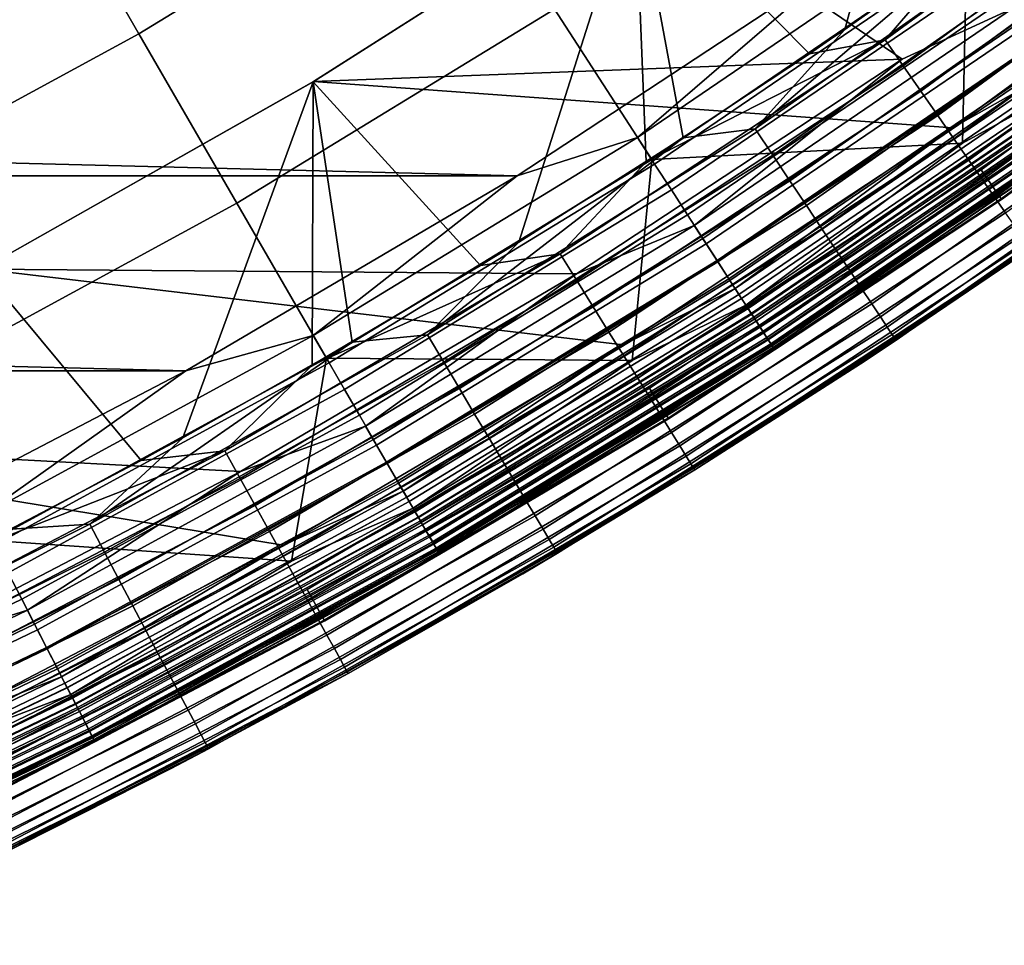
# Model space of a CAD drawing. Header units: metres. Extents: x -248 to 28, y -28 to 28.
# Tile 429 of 507: x 12.28 to 15.72, y -25.18 to -21.94. Entities that reach past the tile are written whole.
import ezdxf

# ---------------------------------------------------------------- set-up
doc = ezdxf.new("R2010")
doc.units = ezdxf.units.M
doc.layers.add('solid_10_061_053_XXX', color=7, linetype='CONTINUOUS')

msp = doc.modelspace()

# ---------------------------------------------------------------- linework, layer by layer
at = {"layer": 'solid_10_061_053_XXX'}
for points in [[(14.429141, -21.445425, 25), (15.514543, -20.673784, 25), (15.161942, -21.977386, 25), (14.597901, -22.356009, 25)], [(14.429141, -21.445425, 118), (15.038589, -22.061977, 118), (15.598176, -21.66995, 118), (15.514543, -20.673784, 118)], [(15.514543, -20.673784, 25), (15.716208, -21.584501, 25), (15.161942, -21.977386, 25)], [(12.697122, -21.99206, 137.162735), (13.777552, -21.331823, 137.162735), (13.375141, -20.708769, 138.351929), (12.326267, -21.349722, 138.351929)], [(15.223237, -21.174232, 135.939667), (14.148865, -21.906727, 135.939667), (14.488241, -22.432184, 134.685471), (15.588384, -21.682121, 134.685471)], [(15.303547, -22.013838, 117.993866), (16.399521, -21.209982, 117.993866), (15.598176, -21.66995, 118)], [(15.366733, -22.104727, 117.975212), (16.467232, -21.297552, 117.975212), (16.399521, -21.209982, 117.993866), (15.303547, -22.013838, 117.993866)], [(15.747967, -21.904087, 24.494968), (16.461615, -21.274982, 24.5), (14.42937, -21.445271, 24.5), (15.363261, -22.081211, 24.5)], [(15.428327, -22.193327, 117.944267), (16.533237, -21.382915, 117.944267), (16.467232, -21.297552, 117.975212), (15.366733, -22.104727, 117.975212)], [(11.585125, -22.597622, 137.162735), (12.697122, -21.99206, 137.162735), (12.326267, -21.349722, 138.351929), (11.246749, -21.937595, 138.351929)], [(13.777552, -21.331823, 137.162735), (12.697122, -21.99206, 137.162735), (13.039316, -22.584759, 135.939667), (14.148865, -21.906727, 135.939667)], [(15.487554, -22.278521, 117.901421), (16.596704, -21.464998, 117.901421), (16.533237, -21.382915, 117.944267), (15.428327, -22.193327, 117.944267)], [(13.305972, -22.159822, 25), (13.306265, -22.159639, 24.5), (14.42937, -21.445271, 24.5), (14.429141, -21.445425, 25)], [(14.429356, -21.445278, 118.5), (13.306221, -22.159664, 118.5), (13.305972, -22.159822, 118), (14.429141, -21.445425, 118)], [(13.305972, -22.159822, 25), (14.429141, -21.445425, 25), (14.024431, -22.720152, 25), (13.441801, -23.069632, 25)], [(13.305972, -22.159822, 118), (13.890169, -22.802481, 118), (14.469062, -22.439611, 118), (14.429141, -21.445425, 118)], [(15.538562, -22.321514, 118.5), (13.306221, -22.159664, 118.5), (14.429356, -21.445278, 118.5), (16.649321, -21.505745, 118.5)], [(14.42937, -21.445271, 24.5), (13.306265, -22.159639, 24.5), (15.363261, -22.081211, 24.5)], [(14.429141, -21.445425, 25), (14.597901, -22.356009, 25), (14.024431, -22.720152, 25)], [(14.429141, -21.445425, 118), (14.469062, -22.439611, 118), (15.038589, -22.061977, 118)], [(15.543665, -22.359236, 117.847214), (16.656836, -21.542767, 117.847214), (16.596704, -21.464998, 117.901421), (15.487554, -22.278521, 117.901421)], [(15.901129, -22.117125, 118.503029), (15.538562, -22.321514, 118.5), (16.649321, -21.505745, 118.5)], [(15.956546, -21.546917, 25.006287), (14.849607, -22.324205, 25.006287), (15.716208, -21.584501, 25)], [(16.022409, -21.635851, 25.025095), (14.910901, -22.416348, 25.025095), (14.849607, -22.324205, 25.006287), (15.956546, -21.546917, 25.006287)], [(15.595956, -22.434452, 117.782333), (16.71287, -21.615236, 117.782333), (16.656836, -21.542767, 117.847214), (15.543665, -22.359236, 117.847214)], [(15.941662, -22.173502, 133.288391), (16.686522, -21.55723, 133.423676), (15.588384, -21.682121, 134.685471), (15.573244, -22.374722, 133.423676)], [(14.849607, -22.324205, 25.006287), (15.161942, -21.977386, 25), (15.716208, -21.584501, 25)], [(15.534566, -21.607265, -9.793713), (14.438222, -22.35474, -9.793713), (15.138659, -21.750189, -9.8)], [(15.599166, -21.697119, -9.774903), (14.498263, -22.447702, -9.774903), (14.438222, -22.35474, -9.793713), (15.534566, -21.607265, -9.793713)], [(15.643765, -22.503225, 117.707596), (16.764105, -21.681499, 117.707596), (16.71287, -21.615236, 117.782333), (15.595956, -22.434452, 117.782333)], [(16.086603, -21.722528, 25.056189), (14.970643, -22.506153, 25.056189), (14.910901, -22.416348, 25.025095), (16.022409, -21.635851, 25.025095)], [(15.708377, -22.568821, 118.80262), (16.831308, -21.744236, 118.80262), (16.756178, -21.647219, 132.863525), (15.638253, -22.468122, 132.863525)], [(15.975046, -22.219936, 133.006744), (15.638253, -22.468122, 132.863525), (16.756178, -21.647219, 132.863525)], [(15.588384, -21.682121, 134.685471), (14.488241, -22.432184, 134.685471), (15.573244, -22.374722, 133.423676)], [(15.662129, -21.784695, -9.743809), (14.556783, -22.538307, -9.743809), (14.498263, -22.447702, -9.774903), (15.599166, -21.697119, -9.774903)], [(15.303547, -22.013838, 117.993866), (15.598176, -21.66995, 118), (15.038589, -22.061977, 118)], [(15.686493, -22.564688, 117.62394), (16.809893, -21.740717, 117.62394), (16.764105, -21.681499, 117.707596), (15.643765, -22.503225, 117.707596)], [(16.148319, -21.805861, 25.099174), (15.028077, -22.592491, 25.099174), (14.970643, -22.506153, 25.056189), (16.086603, -21.722528, 25.056189)], [(15.138659, -21.750189, -9.8), (14.017624, -22.489017, -9.8), (-15.138575, -21.750248, -9.8)], [(14.017624, -22.489017, -9.8), (-14.017536, -22.489073, -9.8), (-15.138575, -21.750248, -9.8)], [(14.438222, -22.35474, -9.793713), (14.017624, -22.489017, -9.8), (15.138659, -21.750189, -9.8)], [(15.723599, -22.618065, 117.532425), (16.849655, -21.792143, 117.532425), (16.809893, -21.740717, 117.62394), (15.686493, -22.564688, 117.62394)], [(16.049826, -22.323948, 118.759666), (16.831308, -21.744236, 118.80262), (15.708377, -22.568821, 118.80262)], [(16.832916, -21.746332, 23.9), (15.709875, -22.570995, 23.9), (15.709856, -22.571009, -8.8), (16.832893, -21.746349, -8.8)], [(16.049368, -22.323311, -8.910626), (16.832893, -21.746349, -8.8), (15.709856, -22.571009, -8.8)], [(16.049955, -22.324127, 23.978315), (15.709875, -22.570995, 23.9), (16.832916, -21.746332, 23.9)], [(15.722661, -21.868891, -9.700823), (14.613043, -22.625416, -9.700823), (14.556783, -22.538307, -9.743809), (15.662129, -21.784695, -9.743809)], [(16.206778, -21.884796, 25.153511), (15.082481, -22.674274, 25.153511), (15.028077, -22.592491, 25.099174), (16.148319, -21.805861, 25.099174)], [(15.78, -21.948643, -9.646485), (14.666334, -22.707928, -9.646485), (14.613043, -22.625416, -9.700823), (15.722661, -21.868891, -9.700823)], [(14.636562, -22.661831, 24.494968), (15.747967, -21.904087, 24.494968), (15.363261, -22.081211, 24.5)], [(14.678377, -22.726572, 24.479738), (15.792956, -21.966665, 24.479738), (15.747967, -21.904087, 24.494968), (14.636562, -22.661831, 24.494968)], [(16.261246, -21.958342, 25.218515), (15.13317, -22.750473, 25.218515), (15.082481, -22.674274, 25.153511), (16.206778, -21.884796, 25.153511)], [(14.148865, -21.906727, 135.939667), (13.039316, -22.584759, 135.939667), (13.352079, -23.12648, 134.685471), (14.488241, -22.432184, 134.685471)], [(15.833422, -22.022947, -9.581482), (14.715986, -22.784803, -9.581482), (14.666334, -22.707928, -9.646485), (15.78, -21.948643, -9.646485)], [(14.718754, -22.789087, 24.454567), (15.836399, -22.02709, 24.454567), (15.792956, -21.966665, 24.479738), (14.678377, -22.726572, 24.479738)], [(16.311033, -22.025568, 25.293365), (15.179503, -22.820124, 25.293365), (15.13317, -22.750473, 25.218515), (16.261246, -21.958342, 25.218515)], [(12.697122, -21.99206, 137.162735), (11.585125, -22.597622, 137.162735), (11.89735, -23.20664, 135.939667), (13.039316, -22.584759, 135.939667)], [(14.849607, -22.324205, 25.006287), (14.597901, -22.356009, 25), (15.161942, -21.977386, 25)], [(14.168242, -22.761118, 117.993866), (15.303547, -22.013838, 117.993866), (14.469062, -22.439611, 118)], [(14.226741, -22.855093, 117.975212), (15.366733, -22.104727, 117.975212), (15.303547, -22.013838, 117.993866), (14.168242, -22.761118, 117.993866)], [(15.303547, -22.013838, 117.993866), (15.038589, -22.061977, 118), (14.469062, -22.439611, 118)], [(15.882255, -22.09087, -9.506631), (14.761373, -22.855074, -9.506631), (14.715986, -22.784803, -9.581482), (15.833422, -22.022947, -9.581482)], [(14.757, -22.848305, 24.419889), (15.87755, -22.084328, 24.419889), (15.836399, -22.02709, 24.454567), (14.718754, -22.789087, 24.454567)], [(16.355513, -22.085629, 25.377121), (15.220899, -22.882353, 25.377121), (15.179503, -22.820124, 25.293365), (16.311033, -22.025568, 25.293365)], [(13.306265, -22.159639, 24.5), (12.147851, -22.815258, 24.5), (14.225511, -22.830782, 24.5), (15.363261, -22.081211, 24.5)], [(14.636562, -22.661831, 24.494968), (15.363261, -22.081211, 24.5), (14.225511, -22.830782, 24.5)], [(14.283766, -22.946701, 117.944267), (15.428327, -22.193327, 117.944267), (15.366733, -22.104727, 117.975212), (14.226741, -22.855093, 117.975212)], [(14.79246, -22.903208, 24.376299), (15.915703, -22.137394, 24.376299), (15.87755, -22.084328, 24.419889), (14.757, -22.848305, 24.419889)], [(15.925882, -22.151554, -9.422875), (14.801921, -22.917856, -9.422875), (14.761373, -22.855074, -9.506631), (15.882255, -22.09087, -9.506631)], [(16.394127, -22.13777, 25.468725), (15.256834, -22.936373, 25.468725), (15.220899, -22.882353, 25.377121), (16.355513, -22.085629, 25.377121)], [(14.778915, -22.882236, 118.503029), (15.538562, -22.321514, 118.5), (15.901129, -22.117125, 118.503029)], [(14.778915, -22.882236, 118.503029), (15.901129, -22.117125, 118.503029), (15.925704, -22.151306, 118.512192), (14.801756, -22.917601, 118.512192)], [(14.824527, -22.952856, 24.324541), (15.950204, -22.185383, 24.324541), (15.915703, -22.137394, 24.376299), (14.79246, -22.903208, 24.376299)], [(16.426388, -22.18133, 25.567024), (15.286857, -22.981506, 25.567024), (15.256834, -22.936373, 25.468725), (16.394127, -22.13777, 25.468725)], [(13.306221, -22.159664, 118.5), (12.147812, -22.815279, 118.5), (12.148281, -22.815027, 118), (13.305972, -22.159822, 118)], [(14.387893, -23.079979, 118.5), (12.147812, -22.815279, 118.5), (13.306221, -22.159664, 118.5), (15.538562, -22.321514, 118.5)], [(13.305972, -22.159822, 25), (12.148281, -22.815027, 25), (12.147851, -22.815258, 24.5), (13.306265, -22.159639, 24.5)], [(12.148281, -22.815027, 25), (13.305972, -22.159822, 25), (12.850577, -23.404116, 25), (12.250916, -23.723513, 25)], [(13.305972, -22.159822, 118), (12.148281, -22.815027, 118), (12.705352, -23.483269, 118), (13.302075, -23.15048, 118)], [(13.305972, -22.159822, 25), (13.441801, -23.069632, 25), (12.850577, -23.404116, 25)], [(13.305972, -22.159822, 118), (13.302075, -23.15048, 118), (13.890169, -22.802481, 118)], [(14.801756, -22.917601, 118.512192), (15.925704, -22.151306, 118.512192), (15.949261, -22.184071, 118.527283), (14.823649, -22.9515, 118.527283)], [(15.963756, -22.204231, -9.331272), (14.837122, -22.972359, -9.331272), (14.801921, -22.917856, -9.422875), (15.925882, -22.151554, -9.422875)], [(14.816587, -22.940563, 133.288391), (15.941662, -22.173502, 133.288391), (15.573244, -22.374722, 133.423676)], [(14.83577, -22.970264, 133.148941), (15.962301, -22.202208, 133.148941), (15.941662, -22.173502, 133.288391), (14.816587, -22.940563, 133.288391)], [(14.338598, -23.034786, 117.901421), (15.487554, -22.278521, 117.901421), (15.428327, -22.193327, 117.944267), (14.283766, -22.946701, 117.944267)], [(14.823649, -22.9515, 118.527283), (15.949261, -22.184071, 118.527283), (15.971312, -22.214743, 118.547997), (14.844145, -22.983232, 118.547997)], [(14.85265, -22.996399, 24.265507), (15.980462, -22.227468, 24.265507), (15.950204, -22.185383, 24.324541), (14.824527, -22.952856, 24.324541)], [(14.847616, -22.988605, 133.006744), (15.975046, -22.219936, 133.006744), (15.962301, -22.202208, 133.148941), (14.83577, -22.970264, 133.148941)], [(15.995398, -22.248243, -9.232974), (14.86653, -23.017891, -9.232974), (14.837122, -22.972359, -9.331272), (15.963756, -22.204231, -9.331272)], [(14.844145, -22.983232, 118.547997), (15.971312, -22.214743, 118.547997), (15.991404, -22.242687, 118.573914), (14.862819, -23.012144, 118.573914)], [(16.451887, -22.215763, 25.670778), (15.310587, -23.017181, 25.670778), (15.286857, -22.981506, 25.567024), (16.426388, -22.18133, 25.567024)], [(14.847616, -22.988605, 133.006744), (15.638253, -22.468122, 132.863525), (15.975046, -22.219936, 133.006744)], [(14.876346, -23.033089, 24.200205), (16.005959, -22.262932, 24.200205), (15.980462, -22.227468, 24.265507), (14.85265, -22.996399, 24.265507)], [(14.862819, -23.012144, 118.573914), (15.991404, -22.242687, 118.573914), (16.009121, -22.267332, 118.604492), (14.879286, -23.03764, 118.604492)], [(16.020409, -22.283031, -9.12922), (14.889777, -23.053885, -9.12922), (14.86653, -23.017891, -9.232974), (15.995398, -22.248243, -9.232974)], [(16.470304, -22.240635, 25.778681), (15.327728, -23.04295, 25.778681), (15.310587, -23.017181, 25.670778), (16.451887, -22.215763, 25.670778)], [(15.327728, -23.04295, 25.778681), (16.470304, -22.240635, 25.778681), (16.481409, -22.25563, 25.889374), (15.338062, -23.058487, 25.889374)], [(14.390548, -23.11824, 117.847214), (15.543665, -22.359236, 117.847214), (15.487554, -22.278521, 117.901421), (14.338598, -23.034786, 117.901421)], [(14.89521, -23.062296, 24.129755), (16.026255, -22.291162, 24.129755), (16.005959, -22.262932, 24.200205), (14.876346, -23.033089, 24.200205)], [(14.879286, -23.03764, 118.604492), (16.009121, -22.267332, 118.604492), (16.024099, -22.288164, 118.639099), (14.893207, -23.059195, 118.639099)], [(16.038475, -22.308161, -9.021317), (14.906569, -23.079882, -9.021317), (14.889777, -23.053885, -9.12922), (16.020409, -22.283031, -9.12922)], [(16.485035, -22.260584, 26), (15.811208, -22.744135, 117), (15.229617, -23.137606, 117), (15.341433, -23.063618, 26)], [(15.338062, -23.058487, 25.889374), (16.481409, -22.25563, 25.889374), (16.485035, -22.260584, 26), (15.341433, -23.063618, 26)], [(14.893207, -23.059195, 118.639099), (16.024099, -22.288164, 118.639099), (16.036028, -22.304758, 118.677032), (14.904294, -23.076361, 118.677032)], [(14.908919, -23.083523, 24.055367), (16.041004, -22.31168, 24.055367), (16.026255, -22.291162, 24.129755), (14.89521, -23.062296, 24.129755)], [(14.904294, -23.076361, 118.677032), (16.036028, -22.304758, 118.677032), (16.044662, -22.316769, 118.717499), (14.912319, -23.088787, 118.717499)], [(16.049368, -22.323311, -8.910626), (14.916692, -23.095556, -8.910626), (14.906569, -23.079882, -9.021317), (16.038475, -22.308161, -9.021317)], [(14.917237, -23.096401, 23.978315), (16.049955, -22.324127, 23.978315), (16.041004, -22.31168, 24.055367), (14.908919, -23.083523, 24.055367)], [(14.912319, -23.088787, 118.717499), (16.044662, -22.316769, 118.717499), (16.049826, -22.323948, 118.759666), (14.917118, -23.096216, 118.759666)], [(14.849607, -22.324205, 25.006287), (13.704876, -23.044682, 25.006287), (14.597901, -22.356009, 25)], [(14.910901, -22.416348, 25.025095), (13.761447, -23.139797, 25.025095), (13.704876, -23.044682, 25.006287), (14.849607, -22.324205, 25.006287)], [(14.778915, -22.882236, 118.503029), (14.387893, -23.079979, 118.5), (15.538562, -22.321514, 118.5)], [(16.049368, -22.323311, -8.910626), (15.709856, -22.571009, -8.8), (14.916692, -23.095556, -8.910626)], [(14.917118, -23.096216, 118.759666), (16.049826, -22.323948, 118.759666), (15.708377, -22.568821, 118.80262)], [(14.917237, -23.096401, 23.978315), (15.709875, -22.570995, 23.9), (16.049955, -22.324127, 23.978315)], [(14.438222, -22.35474, -9.793713), (13.305983, -23.046637, -9.793713), (14.017624, -22.489017, -9.8)], [(14.498263, -22.447702, -9.774903), (13.361315, -23.142477, -9.774903), (13.305983, -23.046637, -9.793713), (14.438222, -22.35474, -9.793713)], [(13.704876, -23.044682, 25.006287), (14.024431, -22.720152, 25), (14.597901, -22.356009, 25)], [(14.438958, -23.196012, 117.782333), (15.595956, -22.434452, 117.782333), (15.543665, -22.359236, 117.847214), (14.390548, -23.11824, 117.847214)], [(14.816587, -22.940563, 133.288391), (15.573244, -22.374722, 133.423676), (14.488241, -22.432184, 134.685471), (14.419993, -23.134777, 133.423676)], [(14.970643, -22.506153, 25.056189), (13.816583, -23.2325, 25.056189), (13.761447, -23.139797, 25.025095), (14.910901, -22.416348, 25.025095)], [(14.488241, -22.432184, 134.685471), (13.352079, -23.12648, 134.685471), (14.419993, -23.134777, 133.423676)], [(14.556783, -22.538307, -9.743809), (13.415245, -23.235888, -9.743809), (13.361315, -23.142477, -9.774903), (14.498263, -22.447702, -9.774903)], [(14.168242, -22.761118, 117.993866), (14.469062, -22.439611, 118), (13.890169, -22.802481, 118)], [(14.483222, -23.26712, 117.707596), (15.643765, -22.503225, 117.707596), (15.595956, -22.434452, 117.782333), (14.438958, -23.196012, 117.782333)], [(14.017624, -22.489017, -9.8), (12.860599, -23.170126, -9.8), (-14.017536, -22.489073, -9.8)], [(12.860599, -23.170126, -9.8), (-12.860509, -23.170177, -9.8), (-14.017536, -22.489073, -9.8)], [(13.305983, -23.046637, -9.793713), (12.860599, -23.170126, -9.8), (14.017624, -22.489017, -9.8)], [(14.545123, -23.33547, 118.80262), (15.708377, -22.568821, 118.80262), (15.638253, -22.468122, 132.863525), (14.480188, -23.231352, 132.863525)], [(14.847616, -22.988605, 133.006744), (14.480188, -23.231352, 132.863525), (15.638253, -22.468122, 132.863525)], [(15.028077, -22.592491, 25.099174), (13.869591, -23.321627, 25.099174), (13.816583, -23.2325, 25.056189), (14.970643, -22.506153, 25.056189)], [(14.522779, -23.330667, 117.62394), (15.686493, -22.564688, 117.62394), (15.643765, -22.503225, 117.707596), (14.483222, -23.26712, 117.707596)], [(14.613043, -22.625416, -9.700823), (13.467093, -23.325689, -9.700823), (13.415245, -23.235888, -9.743809), (14.556783, -22.538307, -9.743809)], [(13.039316, -22.584759, 135.939667), (11.89735, -23.20664, 135.939667), (12.182721, -23.763277, 134.685471), (13.352079, -23.12648, 134.685471)], [(15.082481, -22.674274, 25.153511), (13.919801, -23.40605, 25.153511), (13.869591, -23.321627, 25.099174), (15.028077, -22.592491, 25.099174)], [(14.557133, -23.385857, 117.532425), (15.723599, -22.618065, 117.532425), (15.686493, -22.564688, 117.62394), (14.522779, -23.330667, 117.62394)], [(14.917118, -23.096216, 118.759666), (15.708377, -22.568821, 118.80262), (14.545123, -23.33547, 118.80262)], [(15.709875, -22.570995, 23.9), (14.546506, -23.337719, 23.9), (14.546493, -23.337729, -8.8), (15.709856, -22.571009, -8.8)], [(14.916692, -23.095556, -8.910626), (15.709856, -22.571009, -8.8), (14.546493, -23.337729, -8.8)], [(14.917237, -23.096401, 23.978315), (14.546506, -23.337719, 23.9), (15.709875, -22.570995, 23.9)], [(14.666334, -22.707928, -9.646485), (13.516206, -23.410755, -9.646485), (13.467093, -23.325689, -9.700823), (14.613043, -22.625416, -9.700823)], [(14.58585, -23.43199, 117.434196), (15.754617, -22.662683, 117.434196), (15.723599, -22.618065, 117.532425), (14.557133, -23.385857, 117.532425)], [(13.488769, -23.363232, 24.494968), (14.636562, -22.661831, 24.494968), (14.225511, -22.830782, 24.5)], [(13.527305, -23.429977, 24.479738), (14.678377, -22.726572, 24.479738), (14.636562, -22.661831, 24.494968), (13.488769, -23.363232, 24.494968)], [(15.13317, -22.750473, 25.218515), (13.966582, -23.484707, 25.218515), (13.919801, -23.40605, 25.153511), (15.082481, -22.674274, 25.153511)], [(14.608567, -23.468485, 117.330498), (15.779155, -22.697981, 117.330498), (15.754617, -22.662683, 117.434196), (14.58585, -23.43199, 117.434196)], [(13.704876, -23.044682, 25.006287), (13.441801, -23.069632, 25), (14.024431, -22.720152, 25)], [(14.715986, -22.784803, -9.581482), (13.561964, -23.490011, -9.581482), (13.516206, -23.410755, -9.646485), (14.666334, -22.707928, -9.646485)], [(13.564515, -23.494429, 24.454567), (14.718754, -22.789087, 24.454567), (14.678377, -22.726572, 24.479738), (13.527305, -23.429977, 24.479738)], [(14.624999, -23.494884, 117.222633), (15.796904, -22.723513, 117.222633), (15.779155, -22.697981, 117.330498), (14.608567, -23.468485, 117.330498)], [(15.796904, -22.723513, 117.222633), (14.624999, -23.494884, 117.222633), (14.634938, -23.510855, 117.111969), (15.80764, -22.738958, 117.111969)], [(12.996526, -23.449903, 117.993866), (14.168242, -22.761118, 117.993866), (13.302075, -23.15048, 118)], [(13.050186, -23.546721, 117.975212), (14.226741, -22.855093, 117.975212), (14.168242, -22.761118, 117.993866), (12.996526, -23.449903, 117.993866)], [(14.168242, -22.761118, 117.993866), (13.890169, -22.802481, 118), (13.302075, -23.15048, 118)], [(15.179503, -22.820124, 25.293365), (14.009344, -23.556606, 25.293365), (13.966582, -23.484707, 25.218515), (15.13317, -22.750473, 25.218515)], [(15.80764, -22.738958, 117.111969), (14.634938, -23.510855, 117.111969), (15.811208, -22.744135, 117)], [(14.634938, -23.510855, 117.111969), (15.229617, -23.137606, 117), (15.811208, -22.744135, 117)], [(14.761373, -22.855074, -9.506631), (13.603791, -23.562458, -9.506631), (13.561964, -23.490011, -9.581482), (14.715986, -22.784803, -9.581482)], [(13.599762, -23.555479, 24.419889), (14.757, -22.848305, 24.419889), (14.718754, -22.789087, 24.454567), (13.564515, -23.494429, 24.454567)], [(12.147851, -22.815258, 24.5), (10.957216, -23.410376, 24.5), (13.051272, -23.521778, 24.5), (14.225511, -22.830782, 24.5)], [(13.200285, -23.779179, 118.5), (10.957225, -23.410374, 118.5), (12.147812, -22.815279, 118.5), (14.387893, -23.079979, 118.5)], [(12.148281, -22.815027, 118), (12.100286, -23.800695, 118), (12.705352, -23.483269, 118)], [(13.488769, -23.363232, 24.494968), (14.225511, -22.830782, 24.5), (13.051272, -23.521778, 24.5)], [(15.220899, -22.882353, 25.377121), (14.047549, -23.620842, 25.377121), (14.009344, -23.556606, 25.293365), (15.179503, -22.820124, 25.293365)], [(13.102495, -23.641102, 117.944267), (14.283766, -22.946701, 117.944267), (14.226741, -22.855093, 117.975212), (13.050186, -23.546721, 117.975212)], [(13.632442, -23.612082, 24.376299), (14.79246, -22.903208, 24.376299), (14.757, -22.848305, 24.419889), (13.599762, -23.555479, 24.419889)], [(14.801921, -22.917856, -9.422875), (13.64116, -23.627184, -9.422875), (13.603791, -23.562458, -9.506631), (14.761373, -22.855074, -9.506631)], [(13.619958, -23.59046, 118.503029), (14.387893, -23.079979, 118.5), (14.778915, -22.882236, 118.503029)], [(13.619958, -23.59046, 118.503029), (14.778915, -22.882236, 118.503029), (14.801756, -22.917601, 118.512192), (13.641008, -23.626919, 118.512192)], [(15.256834, -22.936373, 25.468725), (14.080714, -23.676607, 25.468725), (14.047549, -23.620842, 25.377121), (15.220899, -22.882353, 25.377121)], [(13.661993, -23.663267, 24.324541), (14.824527, -22.952856, 24.324541), (14.79246, -22.903208, 24.376299), (13.632442, -23.612082, 24.376299)], [(13.641008, -23.626919, 118.512192), (14.801756, -22.917601, 118.512192), (14.823649, -22.9515, 118.527283), (13.661185, -23.661867, 118.527283)], [(14.837122, -22.972359, -9.331272), (13.673601, -23.683371, -9.331272), (13.64116, -23.627184, -9.422875), (14.801921, -22.917856, -9.422875)], [(15.286857, -22.981506, 25.567024), (14.108422, -23.723196, 25.567024), (14.080714, -23.676607, 25.468725), (15.256834, -22.936373, 25.468725)], [(13.152793, -23.731853, 117.901421), (14.338598, -23.034786, 117.901421), (14.283766, -22.946701, 117.944267), (13.102495, -23.641102, 117.944267)], [(13.654676, -23.650593, 133.288391), (14.816587, -22.940563, 133.288391), (14.419993, -23.134777, 133.423676)], [(13.672355, -23.681213, 133.148941), (14.83577, -22.970264, 133.148941), (14.816587, -22.940563, 133.288391), (13.654676, -23.650593, 133.288391)], [(13.661185, -23.661867, 118.527283), (14.823649, -22.9515, 118.527283), (14.844145, -22.983232, 118.547997), (13.680073, -23.694582, 118.547997)], [(13.68791, -23.708157, 24.265507), (14.85265, -22.996399, 24.265507), (14.824527, -22.952856, 24.324541), (13.661993, -23.663267, 24.324541)], [(13.683271, -23.700123, 133.006744), (14.847616, -22.988605, 133.006744), (14.83577, -22.970264, 133.148941), (13.672355, -23.681213, 133.148941)], [(14.86653, -23.017891, -9.232974), (13.700704, -23.730314, -9.232974), (13.673601, -23.683371, -9.331272), (14.837122, -22.972359, -9.331272)], [(13.680073, -23.694582, 118.547997), (14.844145, -22.983232, 118.547997), (14.862819, -23.012144, 118.573914), (13.697282, -23.724388, 118.573914)], [(13.683271, -23.700123, 133.006744), (14.480188, -23.231352, 132.863525), (14.847616, -22.988605, 133.006744)], [(13.709748, -23.745981, 24.200205), (14.876346, -23.033089, 24.200205), (14.85265, -22.996399, 24.265507), (13.68791, -23.708157, 24.265507)], [(15.310587, -23.017181, 25.670778), (14.130323, -23.760023, 25.670778), (14.108422, -23.723196, 25.567024), (15.286857, -22.981506, 25.567024)], [(13.200446, -23.817833, 117.847214), (14.390548, -23.11824, 117.847214), (14.338598, -23.034786, 117.901421), (13.152793, -23.731853, 117.901421)], [(13.697282, -23.724388, 118.573914), (14.862819, -23.012144, 118.573914), (14.879286, -23.03764, 118.604492), (13.712458, -23.750673, 118.604492)], [(14.889777, -23.053885, -9.12922), (13.722127, -23.76742, -9.12922), (13.700704, -23.730314, -9.232974), (14.86653, -23.017891, -9.232974)], [(13.727134, -23.776093, 24.129755), (14.89521, -23.062296, 24.129755), (14.876346, -23.033089, 24.200205), (13.709748, -23.745981, 24.200205)], [(13.712458, -23.750673, 118.604492), (14.879286, -23.03764, 118.604492), (14.893207, -23.059195, 118.639099), (13.725287, -23.772894, 118.639099)], [(15.327728, -23.04295, 25.778681), (14.146143, -23.786623, 25.778681), (14.130323, -23.760023, 25.670778), (15.310587, -23.017181, 25.670778)], [(13.305983, -23.046637, -9.793713), (12.140662, -23.681236, -9.793713), (12.860599, -23.170126, -9.8)], [(13.361315, -23.142477, -9.774903), (12.191149, -23.779715, -9.774903), (12.140662, -23.681236, -9.793713), (13.305983, -23.046637, -9.793713)], [(13.704876, -23.044682, 25.006287), (12.525269, -23.706511, 25.006287), (13.441801, -23.069632, 25)], [(13.761447, -23.139797, 25.025095), (12.57697, -23.804358, 25.025095), (12.525269, -23.706511, 25.006287), (13.704876, -23.044682, 25.006287)], [(12.525269, -23.706511, 25.006287), (12.850577, -23.404116, 25), (13.441801, -23.069632, 25)], [(14.906569, -23.079882, -9.021317), (13.737601, -23.794222, -9.021317), (13.722127, -23.76742, -9.12922), (14.889777, -23.053885, -9.12922)], [(13.725287, -23.772894, 118.639099), (14.893207, -23.059195, 118.639099), (14.904294, -23.076361, 118.677032), (13.735505, -23.790592, 118.677032)], [(13.739768, -23.797976, 24.055367), (14.908919, -23.083523, 24.055367), (14.89521, -23.062296, 24.129755), (13.727134, -23.776093, 24.129755)], [(15.341433, -23.063618, 26), (14.638239, -23.516207, 117), (14.037456, -23.879696, 117), (14.158787, -23.807957, 26)], [(14.146143, -23.786623, 25.778681), (15.327728, -23.04295, 25.778681), (15.338062, -23.058487, 25.889374), (14.155681, -23.802662, 25.889374)], [(14.155681, -23.802662, 25.889374), (15.338062, -23.058487, 25.889374), (15.341433, -23.063618, 26), (14.158787, -23.807957, 26)], [(15.341433, -23.063618, 26), (15.229617, -23.137606, 117), (14.638239, -23.516207, 117)], [(13.619958, -23.59046, 118.503029), (13.200285, -23.779179, 118.5), (14.387893, -23.079979, 118.5)], [(13.735505, -23.790592, 118.677032), (14.904294, -23.076361, 118.677032), (14.912319, -23.088787, 118.717499), (13.742902, -23.803404, 118.717499)], [(14.916692, -23.095556, -8.910626), (13.746931, -23.810383, -8.910626), (13.737601, -23.794222, -9.021317), (14.906569, -23.079882, -9.021317)], [(13.747434, -23.811253, 23.978315), (14.917237, -23.096401, 23.978315), (14.908919, -23.083523, 24.055367), (13.739768, -23.797976, 24.055367)], [(13.742902, -23.803404, 118.717499), (14.912319, -23.088787, 118.717499), (14.917118, -23.096216, 118.759666), (13.747323, -23.811062, 118.759666)], [(14.916692, -23.095556, -8.910626), (14.546493, -23.337729, -8.8), (13.746931, -23.810383, -8.910626)], [(13.747323, -23.811062, 118.759666), (14.917118, -23.096216, 118.759666), (14.545123, -23.33547, 118.80262)], [(13.747434, -23.811253, 23.978315), (14.546506, -23.337719, 23.9), (14.917237, -23.096401, 23.978315)], [(13.352079, -23.12648, 134.685471), (12.182721, -23.763277, 134.685471), (13.22973, -23.835443, 133.423676)], [(13.415245, -23.235888, -9.743809), (12.240355, -23.875698, -9.743809), (12.191149, -23.779715, -9.774903), (13.361315, -23.142477, -9.774903)], [(13.816583, -23.2325, 25.056189), (12.627361, -23.899725, 25.056189), (12.57697, -23.804358, 25.025095), (13.761447, -23.139797, 25.025095)], [(13.244853, -23.897957, 117.782333), (14.438958, -23.196012, 117.782333), (14.390548, -23.11824, 117.847214), (13.200446, -23.817833, 117.847214)], [(13.654676, -23.650593, 133.288391), (14.419993, -23.134777, 133.423676), (13.352079, -23.12648, 134.685471), (13.22973, -23.835443, 133.423676)], [(14.634938, -23.510855, 117.111969), (14.638239, -23.516207, 117), (15.229617, -23.137606, 117)], [(12.860599, -23.170126, -9.8), (11.67055, -23.791765, -9.8), (-12.860509, -23.170177, -9.8)], [(12.140662, -23.681236, -9.793713), (11.67055, -23.791765, -9.8), (12.860599, -23.170126, -9.8)], [(12.996526, -23.449903, 117.993866), (13.302075, -23.15048, 118), (12.705352, -23.483269, 118)], [(13.285457, -23.971216, 117.707596), (14.483222, -23.26712, 117.707596), (14.438958, -23.196012, 117.782333), (13.244853, -23.897957, 117.782333)], [(13.467093, -23.325689, -9.700823), (12.287663, -23.967974, -9.700823), (12.240355, -23.875698, -9.743809), (13.415245, -23.235888, -9.743809)], [(13.869591, -23.321627, 25.099174), (12.675807, -23.991409, 25.099174), (12.627361, -23.899725, 25.056189), (13.816583, -23.2325, 25.056189)], [(13.344531, -24.042217, 118.80262), (14.545123, -23.33547, 118.80262), (14.480188, -23.231352, 132.863525), (13.284956, -23.934942, 132.863525)], [(13.683271, -23.700123, 133.006744), (13.284956, -23.934942, 132.863525), (14.480188, -23.231352, 132.863525)], [(13.321742, -24.036688, 117.62394), (14.522779, -23.330667, 117.62394), (14.483222, -23.26712, 117.707596), (13.285457, -23.971216, 117.707596)], [(13.516206, -23.410755, -9.646485), (12.332475, -24.055382, -9.646485), (12.287663, -23.967974, -9.700823), (13.467093, -23.325689, -9.700823)], [(13.919801, -23.40605, 25.153511), (12.721696, -24.078257, 25.153511), (12.675807, -23.991409, 25.099174), (13.869591, -23.321627, 25.099174)], [(13.353255, -24.093546, 117.532425), (14.557133, -23.385857, 117.532425), (14.522779, -23.330667, 117.62394), (13.321742, -24.036688, 117.62394)], [(13.747323, -23.811062, 118.759666), (14.545123, -23.33547, 118.80262), (13.344531, -24.042217, 118.80262)], [(14.546506, -23.337719, 23.9), (13.345796, -24.044537, 23.9), (13.345788, -24.04454, -8.8), (14.546493, -23.337729, -8.8)], [(13.746931, -23.810383, -8.910626), (14.546493, -23.337729, -8.8), (13.345788, -24.04454, -8.8)], [(13.747434, -23.811253, 23.978315), (13.345796, -24.044537, 23.9), (14.546506, -23.337719, 23.9)], [(12.30744, -24.00655, 24.494968), (13.488769, -23.363232, 24.494968), (13.051272, -23.521778, 24.5)], [(12.342601, -24.075134, 24.479738), (13.527305, -23.429977, 24.479738), (13.488769, -23.363232, 24.494968), (12.30744, -24.00655, 24.494968)], [(10.957216, -23.410376, 24.5), (9.737536, -23.943405, 24.5), (11.843544, -24.152439, 24.5), (13.051272, -23.521778, 24.5)], [(11.978812, -24.417309, 118.5), (9.737599, -23.94338, 118.5), (10.957225, -23.410374, 118.5), (13.200285, -23.779179, 118.5)], [(12.525269, -23.706511, 25.006287), (12.250916, -23.723513, 25), (12.850577, -23.404116, 25)], [(13.561964, -23.490011, -9.581482), (12.374226, -24.13682, -9.581482), (12.332475, -24.055382, -9.646485), (13.516206, -23.410755, -9.646485)], [(13.966582, -23.484707, 25.218515), (12.764451, -24.159172, 25.218515), (12.721696, -24.078257, 25.153511), (13.919801, -23.40605, 25.153511)], [(13.379597, -24.141075, 117.434196), (14.58585, -23.43199, 117.434196), (14.557133, -23.385857, 117.532425), (13.353255, -24.093546, 117.532425)], [(11.791408, -24.078421, 117.993866), (12.996526, -23.449903, 117.993866), (12.100286, -23.800695, 118)], [(11.840093, -24.177834, 117.975212), (13.050186, -23.546721, 117.975212), (12.996526, -23.449903, 117.993866), (11.791408, -24.078421, 117.993866)], [(12.996526, -23.449903, 117.993866), (12.705352, -23.483269, 118), (12.100286, -23.800695, 118)], [(12.376553, -24.141359, 24.454567), (13.564515, -23.494429, 24.454567), (13.527305, -23.429977, 24.479738), (12.342601, -24.075134, 24.479738)], [(13.400434, -24.178677, 117.330498), (14.608567, -23.468485, 117.330498), (14.58585, -23.43199, 117.434196), (13.379597, -24.141075, 117.434196)], [(14.009344, -23.556606, 25.293365), (12.803533, -24.233137, 25.293365), (12.764451, -24.159172, 25.218515), (13.966582, -23.484707, 25.218515)], [(13.415508, -24.205873, 117.222633), (14.624999, -23.494884, 117.222633), (14.608567, -23.468485, 117.330498), (13.400434, -24.178677, 117.330498)], [(12.30744, -24.00655, 24.494968), (13.051272, -23.521778, 24.5), (11.843544, -24.152439, 24.5)], [(13.603791, -23.562458, -9.506631), (12.412389, -24.21126, -9.506631), (12.374226, -24.13682, -9.581482), (13.561964, -23.490011, -9.581482)], [(12.408712, -24.20409, 24.419889), (13.599762, -23.555479, 24.419889), (13.564515, -23.494429, 24.454567), (12.376553, -24.141359, 24.454567)], [(14.624999, -23.494884, 117.222633), (13.415508, -24.205873, 117.222633), (13.424625, -24.222326, 117.111969), (14.634938, -23.510855, 117.111969)], [(14.634938, -23.510855, 117.111969), (13.424625, -24.222326, 117.111969), (14.638239, -23.516207, 117)], [(13.424625, -24.222326, 117.111969), (14.037456, -23.879696, 117), (14.638239, -23.516207, 117)], [(11.88755, -24.274744, 117.944267), (13.102495, -23.641102, 117.944267), (13.050186, -23.546721, 117.975212), (11.840093, -24.177834, 117.975212)], [(12.43853, -24.262251, 24.376299), (13.632442, -23.612082, 24.376299), (13.599762, -23.555479, 24.419889), (12.408712, -24.20409, 24.419889)], [(13.64116, -23.627184, -9.422875), (12.446486, -24.277769, -9.422875), (12.412389, -24.21126, -9.506631), (13.603791, -23.562458, -9.506631)], [(12.42714, -24.240034, 118.503029), (13.200285, -23.779179, 118.5), (13.619958, -23.59046, 118.503029)], [(12.42714, -24.240034, 118.503029), (13.619958, -23.59046, 118.503029), (13.641008, -23.626919, 118.512192), (12.446346, -24.277496, 118.512192)], [(14.047549, -23.620842, 25.377121), (12.838449, -24.299219, 25.377121), (12.803533, -24.233137, 25.293365), (14.009344, -23.556606, 25.293365)], [(12.465494, -24.314846, 24.324541), (13.661993, -23.663267, 24.324541), (13.632442, -23.612082, 24.376299), (12.43853, -24.262251, 24.376299)], [(14.080714, -23.676607, 25.468725), (12.868759, -24.356585, 25.468725), (12.838449, -24.299219, 25.377121), (14.047549, -23.620842, 25.377121)], [(11.933185, -24.367928, 117.901421), (13.152793, -23.731853, 117.901421), (13.102495, -23.641102, 117.944267), (11.88755, -24.274744, 117.944267)], [(12.446346, -24.277496, 118.512192), (13.641008, -23.626919, 118.512192), (13.661185, -23.661867, 118.527283), (12.464756, -24.313406, 118.527283)], [(13.673601, -23.683371, -9.331272), (12.476085, -24.335505, -9.331272), (12.446486, -24.277769, -9.422875), (13.64116, -23.627184, -9.422875)], [(12.458817, -24.301823, 133.288391), (13.654676, -23.650593, 133.288391), (13.22973, -23.835443, 133.423676)], [(12.474948, -24.333286, 133.148941), (13.672355, -23.681213, 133.148941), (13.654676, -23.650593, 133.288391), (12.458817, -24.301823, 133.288391)], [(12.464756, -24.313406, 118.527283), (13.661185, -23.661867, 118.527283), (13.680073, -23.694582, 118.547997), (12.48199, -24.347023, 118.547997)], [(12.489141, -24.360971, 24.265507), (13.68791, -23.708157, 24.265507), (13.661993, -23.663267, 24.324541), (12.465494, -24.314846, 24.324541)], [(12.484909, -24.352716, 133.006744), (13.683271, -23.700123, 133.006744), (13.672355, -23.681213, 133.148941), (12.474948, -24.333286, 133.148941)], [(13.700704, -23.730314, -9.232974), (12.500813, -24.383739, -9.232974), (12.476085, -24.335505, -9.331272), (13.673601, -23.683371, -9.331272)], [(14.108422, -23.723196, 25.567024), (12.894083, -24.404512, 25.567024), (12.868759, -24.356585, 25.468725), (14.080714, -23.676607, 25.468725)], [(12.525269, -23.706511, 25.006287), (11.313785, -24.308008, 25.006287), (12.250916, -23.723513, 25)], [(12.57697, -23.804358, 25.025095), (11.360486, -24.408339, 25.025095), (11.313785, -24.308008, 25.006287), (12.525269, -23.706511, 25.006287)], [(12.48199, -24.347023, 118.547997), (13.680073, -23.694582, 118.547997), (13.697282, -23.724388, 118.573914), (12.497692, -24.377651, 118.573914)], [(12.484909, -24.352716, 133.006744), (13.284956, -23.934942, 132.863525), (13.683271, -23.700123, 133.006744)], [(12.509067, -24.399837, 24.200205), (13.709748, -23.745981, 24.200205), (13.68791, -23.708157, 24.265507), (12.489141, -24.360971, 24.265507)], [(12.497692, -24.377651, 118.573914), (13.697282, -23.724388, 118.573914), (13.712458, -23.750673, 118.604492), (12.511539, -24.404659, 118.604492)], [(14.130323, -23.760023, 25.670778), (12.9141, -24.442396, 25.670778), (12.894083, -24.404512, 25.567024), (14.108422, -23.723196, 25.567024)], [(11.976418, -24.456213, 117.847214), (13.200446, -23.817833, 117.847214), (13.152793, -23.731853, 117.901421), (11.933185, -24.367928, 117.901421)], [(13.722127, -23.76742, -9.12922), (12.520361, -24.421867, -9.12922), (12.500813, -24.383739, -9.232974), (13.700704, -23.730314, -9.232974)], [(12.524929, -24.430779, 24.129755), (13.727134, -23.776093, 24.129755), (13.709748, -23.745981, 24.200205), (12.509067, -24.399837, 24.200205)], [(12.511539, -24.404659, 118.604492), (13.712458, -23.750673, 118.604492), (13.725287, -23.772894, 118.639099), (12.523245, -24.427492, 118.639099)], [(14.146143, -23.786623, 25.778681), (12.928557, -24.469761, 25.778681), (12.9141, -24.442396, 25.670778), (14.130323, -23.760023, 25.670778)], [(12.42714, -24.240034, 118.503029), (11.978812, -24.417309, 118.5), (13.200285, -23.779179, 118.5)], [(12.458817, -24.301823, 133.288391), (13.22973, -23.835443, 133.423676), (12.182721, -23.763277, 134.685471), (12.005507, -24.474924, 133.423676)], [(13.737601, -23.794222, -9.021317), (12.53448, -24.449408, -9.021317), (12.520361, -24.421867, -9.12922), (13.722127, -23.76742, -9.12922)], [(12.523245, -24.427492, 118.639099), (13.725287, -23.772894, 118.639099), (13.735505, -23.790592, 118.677032), (12.532568, -24.445677, 118.677032)], [(12.536457, -24.453264, 24.055367), (13.739768, -23.797976, 24.055367), (13.727134, -23.776093, 24.129755), (12.524929, -24.430779, 24.129755)], [(12.532568, -24.445677, 118.677032), (13.735505, -23.790592, 118.677032), (13.742902, -23.803404, 118.717499), (12.539316, -24.458841, 118.717499)], [(13.746931, -23.810383, -8.910626), (12.542993, -24.466013, -8.910626), (12.53448, -24.449408, -9.021317), (13.737601, -23.794222, -9.021317)], [(12.928557, -24.469761, 25.778681), (14.146143, -23.786623, 25.778681), (14.155681, -23.802662, 25.889374), (12.937274, -24.486259, 25.889374)], [(12.627361, -23.899725, 25.056189), (11.406004, -24.506124, 25.056189), (11.360486, -24.408339, 25.025095), (12.57697, -23.804358, 25.025095)], [(12.016709, -24.538485, 117.782333), (13.244853, -23.897957, 117.782333), (13.200446, -23.817833, 117.847214), (11.976418, -24.456213, 117.847214)], [(12.543451, -24.466908, 23.978315), (13.747434, -23.811253, 23.978315), (13.739768, -23.797976, 24.055367), (12.536457, -24.453264, 24.055367)], [(12.539316, -24.458841, 118.717499), (13.742902, -23.803404, 118.717499), (13.747323, -23.811062, 118.759666), (12.54335, -24.466711, 118.759666)], [(13.746931, -23.810383, -8.910626), (13.345788, -24.04454, -8.8), (12.542993, -24.466013, -8.910626)], [(12.54335, -24.466711, 118.759666), (13.747323, -23.811062, 118.759666), (13.344531, -24.042217, 118.80262)], [(12.543451, -24.466908, 23.978315), (13.345796, -24.044537, 23.9), (13.747434, -23.811253, 23.978315)], [(14.158787, -23.807957, 26), (13.42765, -24.227839, 117), (12.809217, -24.560415, 117), (12.940108, -24.491705, 26)], [(12.937274, -24.486259, 25.889374), (14.155681, -23.802662, 25.889374), (14.158787, -23.807957, 26), (12.940108, -24.491705, 26)], [(14.158787, -23.807957, 26), (14.037456, -23.879696, 117), (13.42765, -24.227839, 117)], [(12.287663, -23.967974, -9.700823), (11.077683, -24.550669, -9.700823), (11.035035, -24.45615, -9.743809), (12.240355, -23.875698, -9.743809)], [(12.675807, -23.991409, 25.099174), (11.449764, -24.600136, 25.099174), (11.406004, -24.506124, 25.056189), (12.627361, -23.899725, 25.056189)], [(12.053547, -24.613708, 117.707596), (13.285457, -23.971216, 117.707596), (13.244853, -23.897957, 117.782333), (12.016709, -24.538485, 117.782333)], [(13.424625, -24.222326, 117.111969), (13.42765, -24.227839, 117), (14.037456, -23.879696, 117)], [(12.332475, -24.055382, -9.646485), (11.118082, -24.640202, -9.646485), (11.077683, -24.550669, -9.700823), (12.287663, -23.967974, -9.700823)], [(12.109684, -24.68725, 118.80262), (13.344531, -24.042217, 118.80262), (13.284956, -23.934942, 132.863525), (12.055623, -24.577093, 132.863525)], [(12.484909, -24.352716, 133.006744), (12.055623, -24.577093, 132.863525), (13.284956, -23.934942, 132.863525)], [(12.721696, -24.078257, 25.153511), (11.491215, -24.689188, 25.153511), (11.449764, -24.600136, 25.099174), (12.675807, -23.991409, 25.099174)], [(12.086468, -24.680933, 117.62394), (13.321742, -24.036688, 117.62394), (13.285457, -23.971216, 117.707596), (12.053547, -24.613708, 117.707596)], [(11.095513, -24.590183, 24.494968), (12.30744, -24.00655, 24.494968), (11.843544, -24.152439, 24.5)], [(11.127212, -24.660435, 24.479738), (12.342601, -24.075134, 24.479738), (12.30744, -24.00655, 24.494968), (11.095513, -24.590183, 24.494968)], [(12.115059, -24.739317, 117.532425), (13.353255, -24.093546, 117.532425), (13.321742, -24.036688, 117.62394), (12.086468, -24.680933, 117.62394)], [(12.374226, -24.13682, -9.581482), (11.155722, -24.723619, -9.581482), (11.118082, -24.640202, -9.646485), (12.332475, -24.055382, -9.646485)], [(12.54335, -24.466711, 118.759666), (13.344531, -24.042217, 118.80262), (12.109684, -24.68725, 118.80262)], [(13.345796, -24.044537, 23.9), (12.110828, -24.689631, 23.9), (12.110826, -24.689632, -8.8), (13.345788, -24.04454, -8.8)], [(12.542993, -24.466013, -8.910626), (13.345788, -24.04454, -8.8), (12.110826, -24.689632, -8.8)], [(12.543451, -24.466908, 23.978315), (12.110828, -24.689631, 23.9), (13.345796, -24.044537, 23.9)], [(11.15782, -24.72827, 24.454567), (12.376553, -24.141359, 24.454567), (12.342601, -24.075134, 24.479738), (11.127212, -24.660435, 24.479738)], [(12.764451, -24.159172, 25.218515), (11.529835, -24.772156, 25.218515), (11.491215, -24.689188, 25.153511), (12.721696, -24.078257, 25.153511)], [(12.138957, -24.788118, 117.434196), (13.379597, -24.141075, 117.434196), (13.353255, -24.093546, 117.532425), (12.115059, -24.739317, 117.532425)], [(12.412389, -24.21126, -9.506631), (11.190127, -24.799871, -9.506631), (11.155722, -24.723619, -9.581482), (12.374226, -24.13682, -9.581482)], [(11.186813, -24.792524, 24.419889), (12.408712, -24.20409, 24.419889), (12.376553, -24.141359, 24.454567), (11.15782, -24.72827, 24.454567)], [(12.803533, -24.233137, 25.293365), (11.565137, -24.847998, 25.293365), (11.529835, -24.772156, 25.218515), (12.764451, -24.159172, 25.218515)], [(12.157864, -24.826727, 117.330498), (13.400434, -24.178677, 117.330498), (13.379597, -24.141075, 117.434196), (12.138957, -24.788118, 117.434196)], [(11.213695, -24.8521, 24.376299), (12.43853, -24.262251, 24.376299), (12.408712, -24.20409, 24.419889), (11.186813, -24.792524, 24.419889)], [(12.171539, -24.854654, 117.222633), (13.415508, -24.205873, 117.222633), (13.400434, -24.178677, 117.330498), (12.157864, -24.826727, 117.330498)], [(13.415508, -24.205873, 117.222633), (12.171539, -24.854654, 117.222633), (12.179811, -24.871548, 117.111969), (13.424625, -24.222326, 117.111969)], [(12.446486, -24.277769, -9.422875), (11.220867, -24.867994, -9.422875), (11.190127, -24.799871, -9.506631), (12.412389, -24.21126, -9.506631)], [(11.203426, -24.829344, 118.503029), (11.978812, -24.417309, 118.5), (12.42714, -24.240034, 118.503029)], [(11.203426, -24.829344, 118.503029), (12.42714, -24.240034, 118.503029), (12.446346, -24.277496, 118.512192), (11.220741, -24.867718, 118.512192)], [(12.838449, -24.299219, 25.377121), (11.596676, -24.915756, 25.377121), (11.565137, -24.847998, 25.293365), (12.803533, -24.233137, 25.293365)], [(13.424625, -24.222326, 117.111969), (12.179811, -24.871548, 117.111969), (13.42765, -24.227839, 117)], [(12.179811, -24.871548, 117.111969), (12.809217, -24.560415, 117), (13.42765, -24.227839, 117)], [(11.238003, -24.905973, 24.324541), (12.465494, -24.314846, 24.324541), (12.43853, -24.262251, 24.376299), (11.213695, -24.8521, 24.376299)], [(11.220741, -24.867718, 118.512192), (12.446346, -24.277496, 118.512192), (12.464756, -24.313406, 118.527283), (11.237338, -24.904501, 118.527283)], [(12.476085, -24.335505, -9.331272), (11.247551, -24.927134, -9.331272), (11.220867, -24.867994, -9.422875), (12.446486, -24.277769, -9.422875)], [(11.231984, -24.892635, 133.288391), (12.458817, -24.301823, 133.288391), (12.005507, -24.474924, 133.423676)], [(11.246526, -24.924862, 133.148941), (12.474948, -24.333286, 133.148941), (12.458817, -24.301823, 133.288391), (11.231984, -24.892635, 133.288391)], [(12.868759, -24.356585, 25.468725), (11.624055, -24.974579, 25.468725), (11.596676, -24.915756, 25.377121), (12.838449, -24.299219, 25.377121)], [(11.237338, -24.904501, 118.527283), (12.464756, -24.313406, 118.527283), (12.48199, -24.347023, 118.547997), (11.252875, -24.938932, 118.547997)], [(11.259322, -24.95322, 24.265507), (12.489141, -24.360971, 24.265507), (12.465494, -24.314846, 24.324541), (11.238003, -24.905973, 24.324541)], [(11.255507, -24.944765, 133.006744), (12.484909, -24.352716, 133.006744), (12.474948, -24.333286, 133.148941), (11.246526, -24.924862, 133.148941)], [(12.500813, -24.383739, -9.232974), (11.269845, -24.976542, -9.232974), (11.247551, -24.927134, -9.331272), (12.476085, -24.335505, -9.331272)], [(11.252875, -24.938932, 118.547997), (12.48199, -24.347023, 118.547997), (12.497692, -24.377651, 118.573914), (11.267031, -24.970306, 118.573914)], [(11.255507, -24.944765, 133.006744), (12.055623, -24.577093, 132.863525), (12.484909, -24.352716, 133.006744)], [(11.277286, -24.993032, 24.200205), (12.509067, -24.399837, 24.200205), (12.489141, -24.360971, 24.265507), (11.259322, -24.95322, 24.265507)], [(11.267031, -24.970306, 118.573914), (12.497692, -24.377651, 118.573914), (12.511539, -24.404659, 118.604492), (11.279514, -24.997971, 118.604492)], [(12.894083, -24.404512, 25.567024), (11.64693, -25.023722, 25.567024), (11.624055, -24.974579, 25.468725), (12.868759, -24.356585, 25.468725)], [(12.520361, -24.421867, -9.12922), (11.287467, -25.015598, -9.12922), (11.269845, -24.976542, -9.232974), (12.500813, -24.383739, -9.232974)], [(11.291586, -25.024725, 24.129755), (12.524929, -24.430779, 24.129755), (12.509067, -24.399837, 24.200205), (11.277286, -24.993032, 24.200205)], [(11.279514, -24.997971, 118.604492), (12.511539, -24.404659, 118.604492), (12.523245, -24.427492, 118.639099), (11.290067, -25.021358, 118.639099)], [(12.9141, -24.442396, 25.670778), (11.665009, -25.062567, 25.670778), (11.64693, -25.023722, 25.567024), (12.894083, -24.404512, 25.567024)], [(12.53448, -24.449408, -9.021317), (11.300196, -25.043808, -9.021317), (11.287467, -25.015598, -9.12922), (12.520361, -24.421867, -9.12922)], [(11.290067, -25.021358, 118.639099), (12.523245, -24.427492, 118.639099), (12.532568, -24.445677, 118.677032), (11.298472, -25.039988, 118.677032)], [(11.301978, -25.047756, 24.055367), (12.536457, -24.453264, 24.055367), (12.524929, -24.430779, 24.129755), (11.291586, -25.024725, 24.129755)], [(11.298472, -25.039988, 118.677032), (12.532568, -24.445677, 118.677032), (12.539316, -24.458841, 118.717499), (11.304556, -25.053471, 118.717499)], [(12.542993, -24.466013, -8.910626), (11.307871, -25.060816, -8.910626), (11.300196, -25.043808, -9.021317), (12.53448, -24.449408, -9.021317)], [(12.928557, -24.469761, 25.778681), (11.678069, -25.090626, 25.778681), (11.665009, -25.062567, 25.670778), (12.9141, -24.442396, 25.670778)], [(11.308284, -25.061731, 23.978315), (12.543451, -24.466908, 23.978315), (12.536457, -24.453264, 24.055367), (11.301978, -25.047756, 24.055367)], [(11.304556, -25.053471, 118.717499), (12.539316, -24.458841, 118.717499), (12.54335, -24.466711, 118.759666), (11.308193, -25.061531, 118.759666)], [(12.542993, -24.466013, -8.910626), (12.110826, -24.689632, -8.8), (11.307871, -25.060816, -8.910626)], [(11.308193, -25.061531, 118.759666), (12.54335, -24.466711, 118.759666), (12.109684, -24.68725, 118.80262)], [(11.308284, -25.061731, 23.978315), (12.110828, -24.689631, 23.9), (12.543451, -24.466908, 23.978315)], [(11.678069, -25.090626, 25.778681), (12.928557, -24.469761, 25.778681), (12.937274, -24.486259, 25.889374), (11.685943, -25.107544, 25.889374)], [(12.940108, -24.491705, 26), (12.182552, -24.877207, 117), (11.548059, -25.178013, 117), (11.688498, -25.113125, 26)], [(11.685943, -25.107544, 25.889374), (12.937274, -24.486259, 25.889374), (12.940108, -24.491705, 26), (11.688498, -25.113125, 26)], [(12.940108, -24.491705, 26), (12.809217, -24.560415, 117), (12.182552, -24.877207, 117)], [(12.179811, -24.871548, 117.111969), (12.182552, -24.877207, 117), (12.809217, -24.560415, 117)]]:
    msp.add_3dface(points, dxfattribs=at)

doc.saveas('drawing.dxf')
